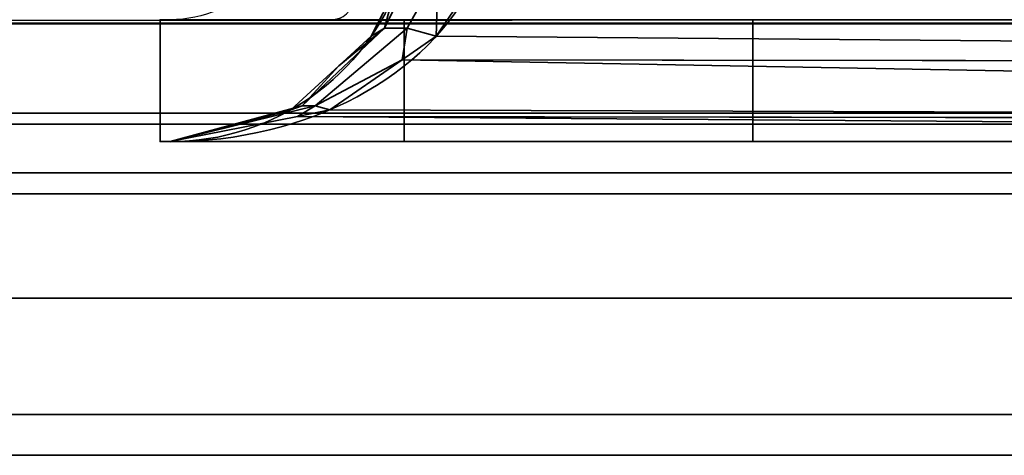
# Model space of a CAD drawing. Header units: millimetres. Extents: x -503 to 6703, y -110 to 249.
# Tile 604 of 656: x 2558.8 to 2564.44, y -29.3 to -26.8. Entities that reach past the tile are written whole.
import ezdxf

# ---------------------------------------------------------------- set-up
doc = ezdxf.new("R2010")
doc.units = ezdxf.units.MM
doc.layers.add('151', color=7, linetype='Continuous', true_color=0xffffff)

# ---------------------------------------------------------------- blocks, each defined once
blk = doc.blocks.new('UG_SURFACE_248')
at = {"layer": '151', "color": 252, "linetype": 'Continuous', "lineweight": 35}
for points in [[(2560.9453, -26.6322, 1163.1), (2561.0454, -26.5266, 1163.3161), (2560.8881, -26.8485, 1163.4473)], [(2561.017, -26.8485, 1163.6335), (2560.8881, -26.8485, 1163.4473), (2561.0454, -26.5266, 1163.3161), (2561.1951, -26.5266, 1163.5323)], [(2560.8881, -26.8485, 1006.5528), (2561.0454, -26.5266, 1006.6839), (2560.9453, -26.6322, 1006.9)], [(2560.8881, -26.8485, 1006.5528), (2561.017, -26.8485, 1006.3665), (2561.1951, -26.5266, 1006.4677), (2561.0454, -26.5266, 1006.6839)], [(2561.1849, -26.895, 1163.7784), (2561.017, -26.8485, 1163.6335), (2561.1951, -26.5266, 1163.5323)], [(2561.1951, -26.5266, 1006.4677), (2561.017, -26.8485, 1006.3665), (2561.1849, -26.895, 1006.2215)], [(2561.1951, -26.5266, 1163.5323), (2561.4076, -26.5648, 1163.6825), (2561.1849, -26.895, 1163.7784)], [(2561.1849, -26.895, 1006.2215), (2561.4076, -26.5648, 1006.3175), (2561.1951, -26.5266, 1006.4677)], [(2580.3807, -27.0531, 1171.1322), (2561.1849, -26.895, 1163.7784), (2561.4076, -26.5648, 1163.6825)], [(2561.4076, -26.5648, 1006.3175), (2561.1849, -26.895, 1006.2215), (2580.3807, -27.0531, 998.8678)], [(2561.4076, -26.5648, 1163.6825), (2580.4849, -26.5648, 1170.855), (2580.3807, -27.0531, 1171.1322)], [(2580.3807, -27.0531, 998.8678), (2580.4849, -26.5648, 999.1449), (2561.4076, -26.5648, 1006.3175)], [(2560.8881, -26.8485, 1163.4473), (2560.8113, -26.895, 1163.2391), (2560.9453, -26.6322, 1163.1)], [(2560.8113, -26.895, 1006.7608), (2560.9453, -26.6322, 1163.1), (2560.8113, -26.895, 1163.2391)], [(2560.8113, -26.895, 1006.7608), (2560.9453, -26.6322, 1006.9), (2560.9453, -26.6322, 1163.1)], [(2560.9453, -26.6322, 1006.9), (2560.8113, -26.895, 1006.7608), (2560.8881, -26.8485, 1006.5528)], [(2559.6001, -27.5, 1165), (2559.6001, -26.8, 1165), (2559.6001, -26.8, 980), (2559.6001, -27.5, 980)], [(2559.6001, -27.5, 1165), (2561.0001, -27.5, 1165), (2561.0001, -26.8, 1165), (2559.6001, -26.8, 1165)], [(2580.0202, -27.5, 980), (2559.6001, -27.5, 980), (2559.6001, -26.8, 980), (2580.0202, -26.8, 980)], [(2561.0001, -27.5, 1177.3725), (2561.0001, -26.8, 1177.3725), (2561.0001, -26.8, 1165), (2561.0001, -27.5, 1165)], [(2561.0001, -26.8, 1177.3725), (2561.0001, -27.5, 1177.3725), (2563, -27.5, 1190.0001), (2563, -26.8, 1190.0001)], [(2580.0202, -26.8, 1190.0001), (2563, -26.8, 1190.0001), (2563, -27.5, 1190.0001), (2580.0202, -27.5, 1190.0001)], [(2560.6258, -27.0649, 1163.4319), (2560.8881, -26.8485, 1163.4473), (2560.415, -27.2951, 1163.8317)], [(2560.4906, -27.2951, 1163.9408), (2560.415, -27.2951, 1163.8317), (2560.8881, -26.8485, 1163.4473), (2561.017, -26.8485, 1163.6335)], [(2560.415, -27.2951, 1006.1682), (2560.8881, -26.8485, 1006.5528), (2560.6258, -27.0649, 1006.5682)], [(2560.415, -27.2951, 1006.1682), (2560.4906, -27.2951, 1006.0592), (2561.017, -26.8485, 1006.3665), (2560.8881, -26.8485, 1006.5528)], [(2560.4906, -27.2951, 1163.9408), (2561.017, -26.8485, 1163.6335), (2560.9884, -27.0309, 1163.8631)], [(2560.9884, -27.0309, 1006.1369), (2561.017, -26.8485, 1006.3665), (2560.4906, -27.2951, 1006.0592)], [(2560.6258, -27.0649, 1163.4319), (2560.8113, -26.895, 1163.2391), (2560.8881, -26.8485, 1163.4473)], [(2560.8881, -26.8485, 1006.5528), (2560.8113, -26.895, 1006.7608), (2560.6258, -27.0649, 1006.5682)], [(2561.017, -26.8485, 1163.6335), (2561.1849, -26.895, 1163.7784), (2560.9884, -27.0309, 1163.8631)], [(2560.9884, -27.0309, 1006.1369), (2561.1849, -26.895, 1006.2215), (2561.017, -26.8485, 1006.3665)], [(2560.8113, -26.895, 1163.2391), (2560.6258, -27.0649, 1006.5682), (2560.8113, -26.895, 1006.7608)], [(2560.8113, -26.895, 1163.2391), (2560.6258, -27.0649, 1163.4319), (2560.6258, -27.0649, 1006.5682)], [(2580.3807, -27.0531, 1171.1322), (2560.9884, -27.0309, 1163.8631), (2561.1849, -26.895, 1163.7784)], [(2561.1849, -26.895, 1006.2215), (2560.9884, -27.0309, 1006.1369), (2580.3807, -27.0531, 998.8678)], [(2560.9884, -27.0309, 1163.8631), (2560.5736, -27.3178, 1164.0419), (2560.4906, -27.2951, 1163.9408)], [(2560.4906, -27.2951, 1006.0592), (2560.5736, -27.3178, 1005.9581), (2560.9884, -27.0309, 1006.1369)], [(2580.2166, -27.3824, 1171.5686), (2560.5736, -27.3178, 1164.0419), (2560.9884, -27.0309, 1163.8631)], [(2560.9884, -27.0309, 1006.1369), (2560.5736, -27.3178, 1005.9581), (2580.2166, -27.3824, 998.4314)], [(2560.9884, -27.0309, 1163.8631), (2580.3807, -27.0531, 1171.1322), (2580.38, -27.056, 1171.1339)], [(2560.9884, -27.0309, 1163.8631), (2580.38, -27.056, 1171.1339), (2580.2166, -27.3824, 1171.5686)], [(2580.2166, -27.3824, 998.4314), (2580.38, -27.056, 998.8661), (2560.9884, -27.0309, 1006.1369)], [(2580.38, -27.056, 998.8661), (2580.3807, -27.0531, 998.8678), (2560.9884, -27.0309, 1006.1369)], [(2560.415, -27.2951, 1163.8317), (2560.3497, -27.3178, 1163.7186), (2560.6258, -27.0649, 1163.4319)], [(2560.3497, -27.3178, 1006.2814), (2560.6258, -27.0649, 1163.4319), (2560.3497, -27.3178, 1163.7186)], [(2560.3497, -27.3178, 1006.2814), (2560.6258, -27.0649, 1006.5682), (2560.6258, -27.0649, 1163.4319)], [(2560.6258, -27.0649, 1006.5682), (2560.3497, -27.3178, 1006.2814), (2560.415, -27.2951, 1006.1682)], [(2560.415, -27.2951, 1163.8317), (2559.659, -27.5, 1164.436), (2560.1854, -27.3611, 1163.8892)], [(2560.3881, -27.3547, 1164.1217), (2559.659, -27.5, 1164.436), (2560.4906, -27.2951, 1163.9408)], [(2559.659, -27.5, 1164.436), (2560.415, -27.2951, 1163.8317), (2560.4906, -27.2951, 1163.9408)], [(2560.4906, -27.2951, 1006.0592), (2559.659, -27.5, 1005.5641), (2560.3881, -27.3547, 1005.8782)], [(2560.1854, -27.3611, 1006.1108), (2559.659, -27.5, 1005.5641), (2560.415, -27.2951, 1006.1682)], [(2559.659, -27.5, 1005.5641), (2560.4906, -27.2951, 1006.0592), (2560.415, -27.2951, 1006.1682)], [(2560.1854, -27.3611, 1163.8892), (2560.3497, -27.3178, 1163.7186), (2560.415, -27.2951, 1163.8317)], [(2560.415, -27.2951, 1006.1682), (2560.3497, -27.3178, 1006.2814), (2560.1854, -27.3611, 1006.1108)], [(2560.3497, -27.3178, 1163.7186), (2560.1854, -27.3611, 1006.1108), (2560.3497, -27.3178, 1006.2814)], [(2560.3497, -27.3178, 1163.7186), (2560.1854, -27.3611, 1163.8892), (2560.1854, -27.3611, 1006.1108)], [(2560.4906, -27.2951, 1163.9408), (2560.5736, -27.3178, 1164.0419), (2560.3881, -27.3547, 1164.1217)], [(2560.3881, -27.3547, 1005.8782), (2560.5736, -27.3178, 1005.9581), (2560.4906, -27.2951, 1006.0592)], [(2580.2166, -27.3824, 1171.5686), (2560.3881, -27.3547, 1164.1217), (2560.5736, -27.3178, 1164.0419)], [(2560.5736, -27.3178, 1005.9581), (2560.3881, -27.3547, 1005.8782), (2580.2166, -27.3824, 998.4314)], [(2580.0202, -27.5, 1172.0912), (2559.659, -27.5, 1164.436), (2560.3881, -27.3547, 1164.1217)], [(2560.3881, -27.3547, 1005.8782), (2559.659, -27.5, 1005.5641), (2580.0202, -27.5, 997.9088)], [(2560.1854, -27.3611, 1006.1108), (2560.1854, -27.3611, 1163.8892), (2559.659, -27.5, 1164.436), (2559.659, -27.5, 1005.5641)], [(2560.3881, -27.3547, 1164.1217), (2580.2166, -27.3824, 1171.5686), (2580.2147, -27.3863, 1171.5738)], [(2560.3881, -27.3547, 1164.1217), (2580.2147, -27.3863, 1171.5738), (2580.0202, -27.5, 1172.0912)], [(2580.0202, -27.5, 997.9088), (2580.2147, -27.3863, 998.4262), (2560.3881, -27.3547, 1005.8782)], [(2580.2147, -27.3863, 998.4262), (2580.2166, -27.3824, 998.4314), (2560.3881, -27.3547, 1005.8782)], [(2559.6001, -27.5, 1165), (2559.6001, -27.5, 980), (2559.659, -27.5, 1005.5641), (2559.659, -27.5, 1164.436)], [(2559.6001, -27.5, 980), (2580.0202, -27.5, 980), (2580.0202, -27.5, 997.9088), (2559.659, -27.5, 1005.5641)], [(2559.659, -27.5, 1164.436), (2561.0001, -27.5, 1165), (2559.6001, -27.5, 1165)], [(2561.0001, -27.5, 1165), (2559.659, -27.5, 1164.436), (2580.0202, -27.5, 1172.0912)], [(2580.0202, -27.5, 1172.0912), (2580.0202, -27.5, 1190.0001), (2563, -27.5, 1190.0001), (2561.0001, -27.5, 1177.3725)], [(2561.0001, -27.5, 1177.3725), (2561.0001, -27.5, 1165), (2580.0202, -27.5, 1172.0912)]]:
    blk.add_3dface(points, dxfattribs=at)
blk = doc.blocks.new('UG_SURFACE_284')
at = {"layer": '151', "color": 252, "linetype": 'Continuous', "lineweight": 35}
for points in [[(2583.92, -27.8, 2023.33), (2583.92, -27.8, -7.75), (2535.08, -27.8, -7.75), (2535.08, -27.8, 2072.17)], [(2583.92, -27.8, 2023.33), (2535.08, -27.8, 2072.17), (2535.08, -29.3, 2072.17), (2583.92, -29.3, 2023.33)], [(2583.92, -29.3, -7.75), (2535.08, -29.3, -7.75), (2535.08, -27.8, -7.75), (2583.92, -27.8, -7.75)], [(2583.92, -29.3, 2023.33), (2535.08, -29.3, 2072.17), (2535.08, -29.3, -7.75), (2583.92, -29.3, -7.75)]]:
    blk.add_3dface(points, dxfattribs=at)
blk = doc.blocks.new('UG_SURFACE_285')
at = {"layer": '151', "color": 252, "linetype": 'Continuous', "lineweight": 35}
for points in [[(2583.92, -27.8, 2023.33), (2583.92, -27.8, -7.75), (2535.08, -27.8, -7.75), (2535.08, -27.8, 2072.17)], [(2583.92, -27.8, 2023.33), (2535.08, -27.8, 2072.17), (2535.08, -29.3, 2072.17), (2583.92, -29.3, 2023.33)], [(2583.92, -29.3, -7.75), (2535.08, -29.3, -7.75), (2535.08, -27.8, -7.75), (2583.92, -27.8, -7.75)], [(2583.92, -29.3, 2023.33), (2535.08, -29.3, 2072.17), (2535.08, -29.3, -7.75), (2583.92, -29.3, -7.75)]]:
    blk.add_3dface(points, dxfattribs=at)
blk = doc.blocks.new('UG_SURFACE_286')
at = {"layer": '151', "color": 252, "linetype": 'Continuous', "lineweight": 35}
for points in [[(3467.9999, -26.22, 2075.2499), (2532.0001, -26.22, 2075.2499), (2532.0592, -26.8209, 2075.1908)], [(3467.9408, -26.8209, 2075.1908), (3467.9999, -26.22, 2075.2499), (2532.0592, -26.8209, 2075.1908)], [(3466.4695, -26.5282, 2073.7197), (3466.3796, -26.8246, 2073.6296), (2533.6204, -26.8246, 2073.6296), (2533.5305, -26.5282, 2073.7197)], [(2532.0592, -26.8209, 2075.1908), (2532.2344, -27.3987, 2075.0155), (3467.7656, -27.3987, 2075.0155), (3467.9408, -26.8209, 2075.1908)], [(3466.0373, -27.3372, 2073.2872), (2533.9627, -27.3372, 2073.2872), (2533.6204, -26.8246, 2073.6296), (3466.3796, -26.8246, 2073.6296)], [(3465.5247, -27.6797, 2072.7746), (2534.4753, -27.6797, 2072.7746), (2533.9627, -27.3372, 2073.2872), (3466.0373, -27.3372, 2073.2872)], [(3467.7656, -27.3987, 2075.0155), (2532.2344, -27.3987, 2075.0155), (2532.902, -28.3979, 2074.348), (3467.098, -28.3979, 2074.348)], [(3464.92, -27.8, 2072.17), (2535.08, -27.8, 2072.17), (2534.4753, -27.6797, 2072.7746), (3465.5247, -27.6797, 2072.7746)], [(2535.08, -27.8, 2072.17), (3464.92, -27.8, 2072.17), (3416.08, -27.8, 2023.33), (2583.92, -27.8, 2023.33)], [(2583.92, -29.3, 2023.33), (2535.08, -29.3, 2072.17), (2535.08, -27.8, 2072.17), (2583.92, -27.8, 2023.33)], [(3467.098, -28.3979, 2074.348), (2532.902, -28.3979, 2074.348), (2533.9015, -29.0655, 2073.3488), (3466.0985, -29.0655, 2073.3488)], [(3466.0985, -29.0655, 2073.3488), (2533.9015, -29.0655, 2073.3488), (2535.08, -29.3, 2072.17), (3464.92, -29.3, 2072.17)], [(2535.08, -29.3, 2072.17), (2583.92, -29.3, 2023.33), (3416.08, -29.3, 2023.33), (3464.92, -29.3, 2072.17)]]:
    blk.add_3dface(points, dxfattribs=at)
blk = doc.blocks.new('UG_SURFACE_291')
at = {"layer": '151', "color": 252, "linetype": 'Continuous', "lineweight": 35}
for points in [[(2560.9453, -26.6322, 1163.1), (2561.0454, -26.5266, 1163.3161), (2560.8881, -26.8485, 1163.4473)], [(2561.017, -26.8485, 1163.6335), (2560.8881, -26.8485, 1163.4473), (2561.0454, -26.5266, 1163.3161), (2561.1951, -26.5266, 1163.5323)], [(2560.8881, -26.8485, 1006.5528), (2561.0454, -26.5266, 1006.6839), (2560.9453, -26.6322, 1006.9)], [(2560.8881, -26.8485, 1006.5528), (2561.017, -26.8485, 1006.3665), (2561.1951, -26.5266, 1006.4677), (2561.0454, -26.5266, 1006.6839)], [(2561.1849, -26.895, 1163.7784), (2561.017, -26.8485, 1163.6335), (2561.1951, -26.5266, 1163.5323)], [(2561.1951, -26.5266, 1006.4677), (2561.017, -26.8485, 1006.3665), (2561.1849, -26.895, 1006.2215)], [(2561.1951, -26.5266, 1163.5323), (2561.4076, -26.5648, 1163.6825), (2561.1849, -26.895, 1163.7784)], [(2561.1849, -26.895, 1006.2215), (2561.4076, -26.5648, 1006.3175), (2561.1951, -26.5266, 1006.4677)], [(2580.3807, -27.0531, 1171.1322), (2561.1849, -26.895, 1163.7784), (2561.4076, -26.5648, 1163.6825)], [(2561.4076, -26.5648, 1006.3175), (2561.1849, -26.895, 1006.2215), (2580.3807, -27.0531, 998.8678)], [(2561.4076, -26.5648, 1163.6825), (2580.4849, -26.5648, 1170.855), (2580.3807, -27.0531, 1171.1322)], [(2580.3807, -27.0531, 998.8678), (2580.4849, -26.5648, 999.1449), (2561.4076, -26.5648, 1006.3175)], [(2560.8881, -26.8485, 1163.4473), (2560.8113, -26.895, 1163.2391), (2560.9453, -26.6322, 1163.1)], [(2560.8113, -26.895, 1006.7608), (2560.9453, -26.6322, 1163.1), (2560.8113, -26.895, 1163.2391)], [(2560.8113, -26.895, 1006.7608), (2560.9453, -26.6322, 1006.9), (2560.9453, -26.6322, 1163.1)], [(2560.9453, -26.6322, 1006.9), (2560.8113, -26.895, 1006.7608), (2560.8881, -26.8485, 1006.5528)], [(2559.6001, -27.5, 1165), (2559.6001, -26.8, 1165), (2559.6001, -26.8, 980), (2559.6001, -27.5, 980)], [(2559.6001, -27.5, 1165), (2561.0001, -27.5, 1165), (2561.0001, -26.8, 1165), (2559.6001, -26.8, 1165)], [(2580.0202, -27.5, 980), (2559.6001, -27.5, 980), (2559.6001, -26.8, 980), (2580.0202, -26.8, 980)], [(2561.0001, -27.5, 1177.3725), (2561.0001, -26.8, 1177.3725), (2561.0001, -26.8, 1165), (2561.0001, -27.5, 1165)], [(2561.0001, -26.8, 1177.3725), (2561.0001, -27.5, 1177.3725), (2563, -27.5, 1190.0001), (2563, -26.8, 1190.0001)], [(2580.0202, -26.8, 1190.0001), (2563, -26.8, 1190.0001), (2563, -27.5, 1190.0001), (2580.0202, -27.5, 1190.0001)], [(2560.6258, -27.0649, 1163.4319), (2560.8881, -26.8485, 1163.4473), (2560.415, -27.2951, 1163.8317)], [(2560.4906, -27.2951, 1163.9408), (2560.415, -27.2951, 1163.8317), (2560.8881, -26.8485, 1163.4473), (2561.017, -26.8485, 1163.6335)], [(2560.415, -27.2951, 1006.1682), (2560.8881, -26.8485, 1006.5528), (2560.6258, -27.0649, 1006.5682)], [(2560.415, -27.2951, 1006.1682), (2560.4906, -27.2951, 1006.0592), (2561.017, -26.8485, 1006.3665), (2560.8881, -26.8485, 1006.5528)], [(2560.4906, -27.2951, 1163.9408), (2561.017, -26.8485, 1163.6335), (2560.9884, -27.0309, 1163.8631)], [(2560.9884, -27.0309, 1006.1369), (2561.017, -26.8485, 1006.3665), (2560.4906, -27.2951, 1006.0592)], [(2560.6258, -27.0649, 1163.4319), (2560.8113, -26.895, 1163.2391), (2560.8881, -26.8485, 1163.4473)], [(2560.8881, -26.8485, 1006.5528), (2560.8113, -26.895, 1006.7608), (2560.6258, -27.0649, 1006.5682)], [(2561.017, -26.8485, 1163.6335), (2561.1849, -26.895, 1163.7784), (2560.9884, -27.0309, 1163.8631)], [(2560.9884, -27.0309, 1006.1369), (2561.1849, -26.895, 1006.2215), (2561.017, -26.8485, 1006.3665)], [(2560.8113, -26.895, 1163.2391), (2560.6258, -27.0649, 1006.5682), (2560.8113, -26.895, 1006.7608)], [(2560.8113, -26.895, 1163.2391), (2560.6258, -27.0649, 1163.4319), (2560.6258, -27.0649, 1006.5682)], [(2580.3807, -27.0531, 1171.1322), (2560.9884, -27.0309, 1163.8631), (2561.1849, -26.895, 1163.7784)], [(2561.1849, -26.895, 1006.2215), (2560.9884, -27.0309, 1006.1369), (2580.3807, -27.0531, 998.8678)], [(2560.9884, -27.0309, 1163.8631), (2560.5736, -27.3178, 1164.0419), (2560.4906, -27.2951, 1163.9408)], [(2560.4906, -27.2951, 1006.0592), (2560.5736, -27.3178, 1005.9581), (2560.9884, -27.0309, 1006.1369)], [(2580.2166, -27.3824, 1171.5686), (2560.5736, -27.3178, 1164.0419), (2560.9884, -27.0309, 1163.8631)], [(2560.9884, -27.0309, 1006.1369), (2560.5736, -27.3178, 1005.9581), (2580.2166, -27.3824, 998.4314)], [(2560.9884, -27.0309, 1163.8631), (2580.3807, -27.0531, 1171.1322), (2580.38, -27.056, 1171.1339)], [(2560.9884, -27.0309, 1163.8631), (2580.38, -27.056, 1171.1339), (2580.2166, -27.3824, 1171.5686)], [(2580.2166, -27.3824, 998.4314), (2580.38, -27.056, 998.8661), (2560.9884, -27.0309, 1006.1369)], [(2580.38, -27.056, 998.8661), (2580.3807, -27.0531, 998.8678), (2560.9884, -27.0309, 1006.1369)], [(2560.415, -27.2951, 1163.8317), (2560.3497, -27.3178, 1163.7186), (2560.6258, -27.0649, 1163.4319)], [(2560.3497, -27.3178, 1006.2814), (2560.6258, -27.0649, 1163.4319), (2560.3497, -27.3178, 1163.7186)], [(2560.3497, -27.3178, 1006.2814), (2560.6258, -27.0649, 1006.5682), (2560.6258, -27.0649, 1163.4319)], [(2560.6258, -27.0649, 1006.5682), (2560.3497, -27.3178, 1006.2814), (2560.415, -27.2951, 1006.1682)], [(2560.415, -27.2951, 1163.8317), (2559.659, -27.5, 1164.436), (2560.1854, -27.3611, 1163.8892)], [(2560.3881, -27.3547, 1164.1217), (2559.659, -27.5, 1164.436), (2560.4906, -27.2951, 1163.9408)], [(2559.659, -27.5, 1164.436), (2560.415, -27.2951, 1163.8317), (2560.4906, -27.2951, 1163.9408)], [(2560.4906, -27.2951, 1006.0592), (2559.659, -27.5, 1005.5641), (2560.3881, -27.3547, 1005.8782)], [(2560.1854, -27.3611, 1006.1108), (2559.659, -27.5, 1005.5641), (2560.415, -27.2951, 1006.1682)], [(2559.659, -27.5, 1005.5641), (2560.4906, -27.2951, 1006.0592), (2560.415, -27.2951, 1006.1682)], [(2560.1854, -27.3611, 1163.8892), (2560.3497, -27.3178, 1163.7186), (2560.415, -27.2951, 1163.8317)], [(2560.415, -27.2951, 1006.1682), (2560.3497, -27.3178, 1006.2814), (2560.1854, -27.3611, 1006.1108)], [(2560.3497, -27.3178, 1163.7186), (2560.1854, -27.3611, 1006.1108), (2560.3497, -27.3178, 1006.2814)], [(2560.3497, -27.3178, 1163.7186), (2560.1854, -27.3611, 1163.8892), (2560.1854, -27.3611, 1006.1108)], [(2560.4906, -27.2951, 1163.9408), (2560.5736, -27.3178, 1164.0419), (2560.3881, -27.3547, 1164.1217)], [(2560.3881, -27.3547, 1005.8782), (2560.5736, -27.3178, 1005.9581), (2560.4906, -27.2951, 1006.0592)], [(2580.2166, -27.3824, 1171.5686), (2560.3881, -27.3547, 1164.1217), (2560.5736, -27.3178, 1164.0419)], [(2560.5736, -27.3178, 1005.9581), (2560.3881, -27.3547, 1005.8782), (2580.2166, -27.3824, 998.4314)], [(2580.0202, -27.5, 1172.0912), (2559.659, -27.5, 1164.436), (2560.3881, -27.3547, 1164.1217)], [(2560.3881, -27.3547, 1005.8782), (2559.659, -27.5, 1005.5641), (2580.0202, -27.5, 997.9088)], [(2560.1854, -27.3611, 1006.1108), (2560.1854, -27.3611, 1163.8892), (2559.659, -27.5, 1164.436), (2559.659, -27.5, 1005.5641)], [(2560.3881, -27.3547, 1164.1217), (2580.2166, -27.3824, 1171.5686), (2580.2147, -27.3863, 1171.5738)], [(2560.3881, -27.3547, 1164.1217), (2580.2147, -27.3863, 1171.5738), (2580.0202, -27.5, 1172.0912)], [(2580.0202, -27.5, 997.9088), (2580.2147, -27.3863, 998.4262), (2560.3881, -27.3547, 1005.8782)], [(2580.2147, -27.3863, 998.4262), (2580.2166, -27.3824, 998.4314), (2560.3881, -27.3547, 1005.8782)], [(2559.6001, -27.5, 1165), (2559.6001, -27.5, 980), (2559.659, -27.5, 1005.5641), (2559.659, -27.5, 1164.436)], [(2559.6001, -27.5, 980), (2580.0202, -27.5, 980), (2580.0202, -27.5, 997.9088), (2559.659, -27.5, 1005.5641)], [(2559.659, -27.5, 1164.436), (2561.0001, -27.5, 1165), (2559.6001, -27.5, 1165)], [(2561.0001, -27.5, 1165), (2559.659, -27.5, 1164.436), (2580.0202, -27.5, 1172.0912)], [(2580.0202, -27.5, 1172.0912), (2580.0202, -27.5, 1190.0001), (2563, -27.5, 1190.0001), (2561.0001, -27.5, 1177.3725)], [(2561.0001, -27.5, 1177.3725), (2561.0001, -27.5, 1165), (2580.0202, -27.5, 1172.0912)]]:
    blk.add_3dface(points, dxfattribs=at)

msp = doc.modelspace()

# ---------------------------------------------------------------- linework, layer by layer
at = {"layer": '151', "color": 251, "linetype": 'Continuous', "lineweight": -3, "true_color": 0x636466}
for p, q in [((2559.6, -26.8, 1165), (2559.6, -26.8, 980)), ((2559.6, -27.5, 1165), (2559.6, -26.8, 1165)), ((2559.6, -27.5, 980), (2559.6, -26.8, 980)), ((2559.6, -26.8, 1165), (2561, -26.8, 1165)), ((2559.6, -26.8, 980), (2580.0201, -26.8, 980)), ((2559.6, -27.5, 1165), (2559.6, -26.8, 1165)), ((2559.6, -26.8, 1165), (2561, -26.8, 1165)), ((2559.6, -27.5, 980), (2559.6, -26.8, 980)), ((2559.6, -26.8, 1165), (2559.6, -26.8, 980)), ((2559.6, -26.8, 980), (2580.0201, -26.8, 980)), ((2559.659, -26.8, 1163.3767), (2559.659, -26.8, 1006.6233)), ((2559.659, -26.8, 1163.3767), (2559.659, -26.8, 1006.6233)), ((2560.5942, -26.8, 1005.2124), (2580.0201, -26.8, 997.9088)), ((2580.0201, -26.8, 1172.0912), (2560.5942, -26.8, 1164.7876)), ((2580.0201, -26.8, 1172.0912), (2560.5942, -26.8, 1164.7876)), ((2560.5942, -26.8, 1005.2124), (2580.0201, -26.8, 997.9088)), ((2561, -26.8, 1177.3725), (2563, -26.8, 1190)), ((2561, -26.8, 1177.3725), (2561, -26.8, 1165)), ((2561, -27.5, 1177.3725), (2561, -26.8, 1177.3725)), ((2561, -27.5, 1165), (2561, -26.8, 1165)), ((2561, -26.8, 1177.3725), (2563, -26.8, 1190)), ((2561, -26.8, 1177.3725), (2561, -26.8, 1165)), ((2561, -27.5, 1177.3725), (2561, -26.8, 1177.3725)), ((2561, -27.5, 1165), (2561, -26.8, 1165)), ((2563, -26.8, 1190), (2580.0201, -26.8, 1190)), ((2563, -26.8, 1190), (2563, -27.5, 1190)), ((2563, -26.8, 1190), (2580.0201, -26.8, 1190)), ((2563, -26.8, 1190), (2563, -27.5, 1190)), ((2561, -27.5, 1165), (2559.6, -27.5, 1165)), ((2559.6, -27.5, 980), (2580.0201, -27.5, 980)), ((2559.6, -27.5, 1165), (2559.6, -27.5, 980)), ((2559.6, -27.5, 980), (2580.0201, -27.5, 980)), ((2561, -27.5, 1165), (2559.6, -27.5, 1165)), ((2559.6, -27.5, 1165), (2559.6, -27.5, 980)), ((2559.659, -27.5, 1164.4359), (2580.0201, -27.5, 1172.0912)), ((2559.659, -27.5, 1005.5641), (2559.659, -27.5, 1164.4359)), ((2580.0201, -27.5, 997.9088), (2559.659, -27.5, 1005.5641)), ((2559.659, -27.5, 1164.4359), (2580.0201, -27.5, 1172.0912)), ((2580.0201, -27.5, 997.9088), (2559.659, -27.5, 1005.5641)), ((2559.659, -27.5, 1005.5641), (2559.659, -27.5, 1164.4359)), ((2563, -27.5, 1190), (2561, -27.5, 1177.3725)), ((2561, -27.5, 1177.3725), (2561, -27.5, 1165)), ((2563, -27.5, 1190), (2561, -27.5, 1177.3725)), ((2561, -27.5, 1177.3725), (2561, -27.5, 1165)), ((2563, -27.5, 1190), (2580.0201, -27.5, 1190)), ((2563, -27.5, 1190), (2580.0201, -27.5, 1190)), ((2535.08, -27.8, 2072.17), (2583.92, -27.8, 2023.33)), ((2535.08, -27.8, 2072.17), (2583.92, -27.8, 2023.33)), ((3464.92, -27.8, 2072.17), (2535.08, -27.8, 2072.17)), ((2583.92, -27.8, -7.75), (2535.08, -27.8, -7.75)), ((2583.92, -27.8, -7.75), (2535.08, -27.8, -7.75)), ((2535.08, -27.8, 2072.17), (2583.92, -27.8, 2023.33)), ((2535.08, -29.3, 2072.17), (2583.92, -29.3, 2023.33)), ((2583.92, -29.3, -7.75), (2535.08, -29.3, -7.75)), ((2583.92, -29.3, -7.75), (2535.08, -29.3, -7.75)), ((2535.08, -29.3, 2072.17), (2583.92, -29.3, 2023.33)), ((2535.08, -29.3, 2072.17), (2583.92, -29.3, 2023.33)), ((3464.92, -29.3, 2072.17), (2535.08, -29.3, 2072.17))]:
    msp.add_line(p, q, dxfattribs=at)
at = {"layer": '151', "color": 251, "linetype": 'Continuous', "lineweight": -3, "true_color": 0x636466, "extrusion": (0, 0, -1)}
msp.add_arc((-2559.659, -26.1, -1163.3767), 0.7, 180, 270, dxfattribs=at)
msp.add_arc((-2559.659, -26.1, -1163.3767), 0.7, 180, 270, dxfattribs=at)
at = {"layer": '151', "color": 251, "linetype": 'Continuous', "lineweight": -3, "true_color": 0x636466, "extrusion": (0.936029, 0, 0.351924)}
msp.add_arc((-26.1, 189.1408, 2806.706), 0.7, 180, 250.6118, dxfattribs=at)
msp.add_arc((-26.1, 189.1408, 2806.706), 0.7, 180, 250.6118, dxfattribs=at)
at = {"layer": '151', "color": 251, "linetype": 'Continuous', "lineweight": -3, "true_color": 0x636466, "extrusion": (0.936029, 0, -0.351924)}
msp.add_arc((-26.1, 1842.0415, 2043.0316), 0.7, 109.3882, 180, dxfattribs=at)
msp.add_arc((-26.1, 1842.0415, 2043.0316), 0.7, 109.3882, 180, dxfattribs=at)
at = {"layer": '151', "color": 251, "linetype": 'Continuous', "lineweight": -3, "true_color": 0x636466, "extrusion": (0.395731, 0, -0.918367)}
msp.add_ellipse((2559.659, -26.1, 1005.5641), major_axis=(1.8537, 0, 0.7988), ratio=0.69361, start_param=0.338388, end_param=1.570796, dxfattribs=at)
msp.add_ellipse((2559.659, -26.1, 1005.5641), major_axis=(1.8537, 0, 0.7988), ratio=0.69361, start_param=0.338388, end_param=1.570796, dxfattribs=at)
at = {"layer": '151', "color": 251, "linetype": 'Continuous', "lineweight": -3, "true_color": 0x636466, "extrusion": (0.395731, 0, 0.918367)}
msp.add_ellipse((2559.659, -26.1, 1164.4359), major_axis=(1.8537, 0, -0.7988), ratio=0.69361, start_param=4.712389, end_param=5.944798, dxfattribs=at)
msp.add_ellipse((2559.659, -26.1, 1164.4359), major_axis=(1.8537, 0, -0.7988), ratio=0.69361, start_param=4.712389, end_param=5.944798, dxfattribs=at)
at = {"layer": '151', "color": 251, "linetype": 'Continuous', "lineweight": -3, "true_color": 0x636466, "extrusion": (-0.72035, 0, -0.69361)}
msp.add_ellipse((2559.659, -26.1, 1164.4359), major_axis=(1.4, 0, -1.454), ratio=0.69361, start_param=0.338388, end_param=1.570796, dxfattribs=at)
msp.add_ellipse((2559.659, -26.1, 1164.4359), major_axis=(1.4, 0, -1.454), ratio=0.69361, start_param=0.338388, end_param=1.570796, dxfattribs=at)
at = {"layer": '151', "color": 251, "linetype": 'Continuous', "lineweight": -3, "true_color": 0x636466, "extrusion": (-0.72035, 0, 0.69361)}
msp.add_ellipse((2559.659, -26.1, 1005.5641), major_axis=(1.4, 0, 1.454), ratio=0.69361, start_param=4.712389, end_param=5.944798, dxfattribs=at)
msp.add_ellipse((2559.659, -26.1, 1005.5641), major_axis=(1.4, 0, 1.454), ratio=0.69361, start_param=4.712389, end_param=5.944798, dxfattribs=at)
at = {"layer": '151', "color": 251, "linetype": 'Continuous', "lineweight": -3, "true_color": 0x636466, "extrusion": (0, -1, 0)}
for centre, major_axis, start_param, end_param in [((2561.059, -26.8, 1163.3767), (0, 0, 1.4957), 0.338388, 1.570796), ((2561.059, -26.8, 1006.6233), (0, 0, -1.4957), 4.712389, 5.944798), ((2561.059, -26.8, 1163.3767), (0, 0, 1.4957), 0.338388, 1.570796), ((2561.059, -26.8, 1006.6233), (0, 0, -1.4957), 4.712389, 5.944798)]:
    msp.add_ellipse(centre, major_axis=major_axis, ratio=0.936029, start_param=start_param, end_param=end_param, dxfattribs=at)

# ---------------------------------------------------------------- block references
at = {"layer": '151', "color": 251, "linetype": 'Continuous', "lineweight": -3, "true_color": 0x636466}
for name in ['UG_SURFACE_284', 'UG_SURFACE_285', 'UG_SURFACE_286', 'UG_SURFACE_248', 'UG_SURFACE_291']:
    msp.add_blockref(name, (0, 0), dxfattribs=at)

doc.saveas('drawing.dxf')
